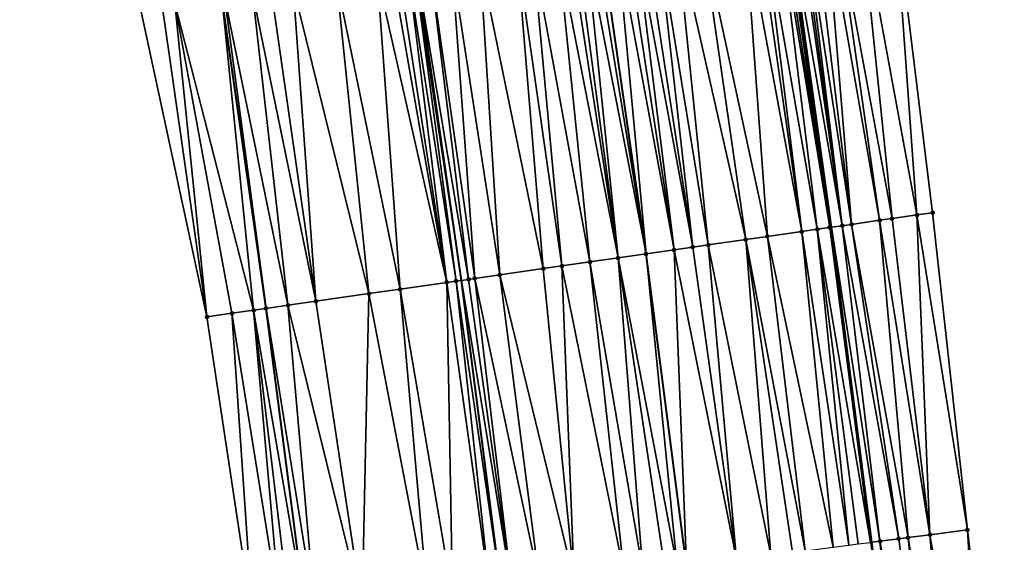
# Model space of a CAD drawing. Header units: feet. Extents: x 2004186 to 2014793, y 836912 to 864902.
# Tile 305 of 656: x 2010659 to 2010722, y 846685 to 846718. Entities that reach past the tile are written whole.
import ezdxf

# ---------------------------------------------------------------- set-up
doc = ezdxf.new("R2010")
doc.units = ezdxf.units.FT
doc.header["$LTSCALE"] = 100
doc.header["$MEASUREMENT"] = 0
for name, color, linetype, lineweight in [('EP_Travel Lane', 5, 'Continuous', 40), ('GPL_Skip Line', 2, 'Continuous', 40), ('Road Shots', 4, 'Continuous', 200), ('Road X-Section', 30, 'Continuous', 13)]:
    doc.layers.add(name, color=color, linetype=linetype, lineweight=lineweight)
doc.layers.add('I-77 SB_MM21-27-Surface-Border', color=7, linetype='Continuous')
doc.layers.add('I-77 SB_MM21-27-Surface-TIN', color=7, linetype='Continuous')

msp = doc.modelspace()

# ---------------------------------------------------------------- linework, layer by layer
at = {"layer": 'EP_Travel Lane'}
for points in [[(2010677.264115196, 846679.8957871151, 433.1142516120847), (2010674.736842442, 846699.3669876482, 433.2019053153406), (2010671.918678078, 846719.1672689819, 433.2887954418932), (2010669.100510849, 846738.9675704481, 433.3704934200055), (2010666.282339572, 846758.7679003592, 433.44465182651), (2010663.46416889, 846778.5682260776, 433.5199631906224), (2010660.486418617, 846798.082984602, 433.5868052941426), (2010657.443720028, 846817.8500829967, 433.6497154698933), (2010654.401015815, 846837.6172179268, 433.6997751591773), (2010651.358319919, 846857.3842988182, 433.7687299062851), (2010648.058648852, 846876.8005139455, 433.7910083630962), (2010644.69201647, 846896.5152054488, 433.823985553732), (2010641.325387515, 846916.2298768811, 433.8697861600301), (2010637.958757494, 846935.9445545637, 433.9117111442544), (2010634.370501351, 846955.1070964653, 433.9211570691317), (2010630.685063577, 846974.7646020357, 433.9494990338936), (2010626.999623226, 846994.4221213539, 433.9498742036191)], [(2010715.735963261, 846664.6658160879, 434.3752531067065), (2010713.237841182, 846684.5090044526, 434.4749568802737), (2010710.684523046, 846704.5247470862, 434.5855485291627), (2010707.855985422, 846724.3236801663, 434.6360939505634), (2010705.027466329, 846744.122483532, 434.7206027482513), (2010702.198945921, 846763.9212961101, 434.8027373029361), (2010699.370410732, 846783.7202121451, 434.8577235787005), (2010696.295187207, 846803.611508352, 434.9162993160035), (2010693.214281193, 846823.3727187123, 434.9740612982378), (2010690.13338168, 846843.133887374, 435.0463944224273), (2010687.052480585, 846862.8950661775, 435.1151451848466), (2010683.667127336, 846882.7581851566, 435.1482525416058), (2010680.285678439, 846902.4704163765, 435.1690204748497), (2010676.904234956, 846922.1826160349, 435.2100769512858), (2010673.522791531, 846941.8948153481, 435.2512900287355), (2010669.801309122, 846961.7875387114, 435.2640511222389), (2010666.119509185, 846981.4457389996, 435.2751564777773)]]:
    msp.add_polyline3d(points, dxfattribs=at)
at = {"layer": 'GPL_Skip Line'}
for points in [[(2010689.671370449, 846681.4867430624, 433.6147614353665), (2010687.142786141, 846701.1469352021, 433.692900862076), (2010684.294927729, 846720.9430096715, 433.7648871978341), (2010681.44706819, 846740.7390919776, 433.8348604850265), (2010678.599226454, 846760.5350505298, 433.9372402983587), (2010675.751368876, 846780.3311191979, 434.0107750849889), (2010672.714771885, 846799.9708357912, 434.0703447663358), (2010669.633122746, 846819.7319318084, 434.1279852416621), (2010666.551469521, 846839.4930540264, 434.1764418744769), (2010663.469819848, 846859.2541534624, 434.2328747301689), (2010660.154789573, 846878.8243072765, 434.2630681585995), (2010656.799110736, 846898.5408359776, 434.2936234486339), (2010653.443432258, 846918.2573625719, 434.3255015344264), (2010650.08775645, 846937.9738734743, 434.3675181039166), (2010646.490264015, 846957.3922642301, 434.3824924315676), (2010642.843041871, 846977.0569805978, 434.4017730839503), (2010639.195819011, 846996.7217008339, 434.413337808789)], [(2010701.458350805, 846682.9983243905, 434.0519981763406), (2010698.883065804, 846702.8314638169, 434.1350826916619), (2010696.039679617, 846722.6281430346, 434.2167407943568), (2010693.196283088, 846742.4248942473, 434.2795230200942), (2010690.352898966, 846762.2215590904, 434.3649498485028), (2010687.509509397, 846782.0182618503, 434.4404354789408), (2010684.477823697, 846801.7869623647, 434.498121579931), (2010681.424079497, 846821.5523482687, 434.5630126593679), (2010678.370330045, 846841.3177681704, 434.6160874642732), (2010675.316581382, 846861.08318297, 434.6709356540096), (2010672.030820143, 846880.8113186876, 434.6987747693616), (2010668.729318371, 846900.5369037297, 434.7364207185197), (2010665.427814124, 846920.2625035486, 434.7645872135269), (2010662.126313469, 846939.9880819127, 434.8065171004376), (2010658.425751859, 846959.6426882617, 434.8346404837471), (2010654.719709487, 846979.2963235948, 434.8327586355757)]]:
    msp.add_polyline3d(points, dxfattribs=at)
at = {"layer": 'I-77 SB_MM21-27-Surface-Border', "color": 3, "linetype": 'ByBlock', "lineweight": -2}
for points in [[(2010673.884149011, 846679.4623075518, 432.9953123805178), (2010670.968931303, 846698.8263281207, 433.0674297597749), (2010666.739734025, 846718.4241916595, 433.0905831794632), (2010663.698368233, 846738.1925145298, 433.1519247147), (2010660.063090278, 846757.8755828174, 433.2006553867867), (2010657.021733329, 846777.6438441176, 433.2781053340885), (2010653.840795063, 846797.0570058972, 433.3262892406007), (2010650.787043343, 846816.8224404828, 433.3743096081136), (2010647.535641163, 846836.5573088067, 433.4320947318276), (2010644.086575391, 846856.2616958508, 433.470451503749), (2010640.666767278, 846875.5638248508, 433.47801483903), (2010637.365264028, 846895.2894187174, 433.5099921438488), (2010634.063763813, 846915.0149944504, 433.5535251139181), (2010630.95951894, 846934.7735903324, 433.5939798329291), (2010627.962514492, 846953.8988942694, 433.6438019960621), (2010623.863398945, 846973.4784115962, 433.6356946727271), (2010621.729653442, 846993.4284968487, 433.7041223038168)], [(2010672.408039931, 846982.6314347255, 435.51408817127), (2010675.917543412, 846962.9407526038, 435.4873497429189), (2010680.076805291, 846942.9913875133, 435.4904594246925), (2010683.97008181, 846923.3648108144, 435.4765264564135), (2010687.468850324, 846903.672177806, 435.4792707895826), (2010690.967602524, 846883.979642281, 435.4195257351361), (2010694.291771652, 846864.012715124, 435.3930474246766), (2010697.543175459, 846844.2778362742, 435.338773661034), (2010700.79457517, 846824.5429839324, 435.2751938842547), (2010703.650661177, 846804.7470818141, 435.202900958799), (2010706.712832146, 846784.7736933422, 435.1420275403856), (2010709.556224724, 846764.9769696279, 435.0720572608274), (2010712.003667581, 846745.1234671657, 434.9785924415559), (2010714.649086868, 846725.2983431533, 434.8997823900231), (2010717.096534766, 846705.4448055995, 434.8155165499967), (2010719.312135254, 846685.2879506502, 434.7076173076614), (2010721.660792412, 846665.4255960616, 434.6020388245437)]]:
    msp.add_polyline3d(points, dxfattribs=at)
at = {"layer": 'I-77 SB_MM21-27-Surface-TIN', "color": 128, "linetype": 'ByBlock', "lineweight": -2}
for points in [[(2010712.47138822, 846724.9858872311, 434.8161016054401), (2010710.887611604, 846724.7586171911, 434.7629430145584), (2010714.522890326, 846705.0755435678, 434.7155602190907)], [(2010712.47138822, 846724.9858872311, 434.8161016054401), (2010716.106672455, 846705.3027752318, 434.778778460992), (2010714.649086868, 846725.2983431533, 434.8997823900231)], [(2010712.47138822, 846724.9858872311, 434.8161016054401), (2010714.522890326, 846705.0755435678, 434.7155602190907), (2010716.106672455, 846705.3027752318, 434.778778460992)], [(2010714.649086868, 846725.2983431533, 434.8997823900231), (2010716.106672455, 846705.3027752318, 434.778778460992), (2010717.096534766, 846705.4448055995, 434.8155165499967)], [(2010707.324096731, 846724.2473813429, 434.6114174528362), (2010706.334243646, 846724.1052867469, 434.5915177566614), (2010709.771554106, 846704.3937778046, 434.5444605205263)], [(2010707.522068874, 846724.275789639, 434.6181826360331), (2010707.324096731, 846724.2473813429, 434.6114174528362), (2010710.563447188, 846704.5073795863, 434.5797533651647)], [(2010707.324096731, 846724.2473813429, 434.6114174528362), (2010709.771554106, 846704.3937778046, 434.5444605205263), (2010710.563447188, 846704.5073795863, 434.5797533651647)], [(2010707.720042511, 846724.3041875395, 434.6276733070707), (2010707.522068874, 846724.275789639, 434.6181826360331), (2010710.563447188, 846704.5073795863, 434.5797533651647)], [(2010707.720042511, 846724.3041875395, 434.6276733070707), (2010710.684523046, 846704.5247470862, 434.5855485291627), (2010707.855985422, 846724.3236801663, 434.6360939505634)], [(2010707.720042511, 846724.3041875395, 434.6276733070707), (2010710.563447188, 846704.5073795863, 434.5797533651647), (2010710.684523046, 846704.5247470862, 434.5855485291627)], [(2010707.918017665, 846724.3325748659, 434.6399363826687), (2010707.855985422, 846724.3236801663, 434.6360939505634), (2010710.684523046, 846704.5247470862, 434.5855485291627)], [(2010708.511946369, 846724.4177142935, 434.6826381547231), (2010707.918017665, 846724.3325748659, 434.6399363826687), (2010711.3553417, 846704.6209714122, 434.6176565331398)], [(2010707.918017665, 846724.3325748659, 434.6399363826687), (2010710.684523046, 846704.5247470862, 434.5855485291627), (2010711.3553417, 846704.6209714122, 434.6176565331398)], [(2010708.709921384, 846724.4461025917, 434.6946463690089), (2010708.511946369, 846724.4177142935, 434.6826381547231), (2010711.3553417, 846704.6209714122, 434.6176565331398)], [(2010708.907895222, 846724.4744990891, 434.7045049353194), (2010708.709921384, 846724.4461025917, 434.6946463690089), (2010711.3553417, 846704.6209714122, 434.6176565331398)], [(2010709.501812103, 846724.5597208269, 434.7256263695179), (2010708.907895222, 846724.4744990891, 434.7045049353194), (2010711.949258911, 846704.7061908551, 434.6393788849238)], [(2010708.907895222, 846724.4744990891, 434.7045049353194), (2010711.3553417, 846704.6209714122, 434.6176565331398), (2010711.949258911, 846704.7061908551, 434.6393788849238)], [(2010710.293697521, 846724.6733759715, 434.746929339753), (2010709.501812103, 846724.5597208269, 434.7256263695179), (2010711.949258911, 846704.7061908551, 434.6393788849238)], [(2010710.887611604, 846724.7586171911, 434.7629430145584), (2010710.293697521, 846724.6733759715, 434.746929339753), (2010713.731001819, 846704.9619099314, 434.6886191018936)], [(2010710.293697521, 846724.6733759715, 434.746929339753), (2010711.949258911, 846704.7061908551, 434.6393788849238), (2010713.731001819, 846704.9619099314, 434.6886191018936)], [(2010710.887611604, 846724.7586171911, 434.7629430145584), (2010713.731001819, 846704.9619099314, 434.6886191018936), (2010714.522890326, 846705.0755435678, 434.7155602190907)], [(2010702.374799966, 846723.537126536, 434.4547175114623), (2010700.79102081, 846723.3098741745, 434.3969238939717), (2010705.218188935, 846703.7404279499, 434.3781298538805)], [(2010705.146410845, 846723.9348365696, 434.5510319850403), (2010702.374799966, 846723.537126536, 434.4547175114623), (2010706.60399372, 846703.9392875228, 434.4250908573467)], [(2010702.374799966, 846723.537126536, 434.4547175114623), (2010705.218188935, 846703.7404279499, 434.3781298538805), (2010706.60399372, 846703.9392875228, 434.4250908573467)], [(2010705.938300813, 846724.0484600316, 434.5806415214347), (2010705.146410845, 846723.9348365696, 434.5510319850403), (2010708.781692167, 846704.2517448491, 434.5084008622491)], [(2010705.146410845, 846723.9348365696, 434.5510319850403), (2010706.60399372, 846703.9392875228, 434.4250908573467), (2010708.781692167, 846704.2517448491, 434.5084008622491)], [(2010706.334243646, 846724.1052867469, 434.5915177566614), (2010705.938300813, 846724.0484600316, 434.5806415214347), (2010708.781692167, 846704.2517448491, 434.5084008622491)], [(2010706.334243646, 846724.1052867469, 434.5915177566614), (2010708.781692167, 846704.2517448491, 434.5084008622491), (2010709.771554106, 846704.3937778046, 434.5444605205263)], [(2010698.217376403, 846722.940611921, 434.2970225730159), (2010697.623461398, 846722.855377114, 434.2793276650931), (2010700.664814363, 846703.0871435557, 434.194636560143)], [(2010698.811294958, 846723.0258220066, 434.3211990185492), (2010698.217376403, 846722.940611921, 434.2970225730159), (2010701.852651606, 846703.2575627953, 434.2432322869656)], [(2010698.217376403, 846722.940611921, 434.2970225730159), (2010700.664814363, 846703.0871435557, 434.194636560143), (2010701.852651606, 846703.2575627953, 434.2432322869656)], [(2010699.60318727, 846723.1394291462, 434.3550881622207), (2010698.811294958, 846723.0258220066, 434.3211990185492), (2010701.852651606, 846703.2575627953, 434.2432322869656)], [(2010700.79102081, 846723.3098741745, 434.3969238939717), (2010699.60318727, 846723.1394291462, 434.3550881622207), (2010702.842517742, 846703.3995665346, 434.2869519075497)], [(2010699.60318727, 846723.1394291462, 434.3550881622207), (2010701.852651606, 846703.2575627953, 434.2432322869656), (2010702.842517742, 846703.3995665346, 434.2869519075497)], [(2010700.79102081, 846723.3098741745, 434.3969238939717), (2010702.842517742, 846703.3995665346, 434.2869519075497), (2010705.218188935, 846703.7404279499, 434.3781298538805)], [(2010694.059960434, 846722.3440444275, 434.1531915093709), (2010693.268069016, 846722.2304310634, 434.120934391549), (2010697.101312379, 846702.5758179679, 434.0666435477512)], [(2010694.455903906, 846722.4008666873, 434.1652358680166), (2010694.059960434, 846722.3440444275, 434.1531915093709), (2010697.101312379, 846702.5758179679, 434.0666435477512)], [(2010695.049816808, 846722.4861161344, 434.1790923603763), (2010694.455903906, 846722.4008666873, 434.1652358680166), (2010697.101312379, 846702.5758179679, 434.0666435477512)], [(2010695.643733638, 846722.5713382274, 434.2001207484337), (2010695.049816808, 846722.4861161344, 434.1790923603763), (2010698.883065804, 846702.8314638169, 434.1350826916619)], [(2010695.049816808, 846722.4861161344, 434.1790923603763), (2010697.101312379, 846702.5758179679, 434.0666435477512), (2010698.883065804, 846702.8314638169, 434.1350826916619)], [(2010695.643733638, 846722.5713382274, 434.2001207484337), (2010698.883065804, 846702.8314638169, 434.1350826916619), (2010696.039679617, 846722.6281430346, 434.2167407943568)], [(2010697.029544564, 846722.7701550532, 434.2582909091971), (2010696.039679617, 846722.6281430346, 434.2167407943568), (2010698.883065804, 846702.8314638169, 434.1350826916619)], [(2010697.623461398, 846722.855377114, 434.2793276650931), (2010697.029544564, 846722.7701550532, 434.2582909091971), (2010700.664814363, 846703.0871435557, 434.194636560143)], [(2010697.029544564, 846722.7701550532, 434.2582909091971), (2010698.883065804, 846702.8314638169, 434.1350826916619), (2010700.664814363, 846703.0871435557, 434.194636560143)], [(2010690.694415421, 846721.8612327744, 434.0042627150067), (2010688.318746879, 846721.5203529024, 433.9179208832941), (2010692.349967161, 846701.8941148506, 433.8791191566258)], [(2010691.684280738, 846722.0032422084, 434.046490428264), (2010690.694415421, 846721.8612327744, 434.0042627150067), (2010693.537799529, 846702.0645680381, 433.9188142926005)], [(2010690.694415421, 846721.8612327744, 434.0042627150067), (2010692.349967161, 846701.8941148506, 433.8791191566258), (2010693.537799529, 846702.0645680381, 433.9188142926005)], [(2010693.268069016, 846722.2304310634, 434.120934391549), (2010691.684280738, 846722.0032422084, 434.046490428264), (2010695.319554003, 846702.3202065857, 433.9891677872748)], [(2010691.684280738, 846722.0032422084, 434.046490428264), (2010693.537799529, 846702.0645680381, 433.9188142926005), (2010695.319554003, 846702.3202065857, 433.9891677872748)], [(2010693.268069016, 846722.2304310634, 434.120934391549), (2010695.319554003, 846702.3202065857, 433.9891677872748), (2010697.101312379, 846702.5758179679, 434.0666435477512)], [(2010685.151188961, 846721.0658454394, 433.8030520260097), (2010684.294927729, 846720.9430096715, 433.7648871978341), (2010687.59863583, 846701.2123150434, 433.7169451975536)], [(2010686.536994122, 846721.2647023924, 433.8507016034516), (2010685.151188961, 846721.0658454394, 433.8030520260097), (2010687.994581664, 846701.2691208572, 433.7333009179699)], [(2010685.151188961, 846721.0658454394, 433.8030520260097), (2010687.59863583, 846701.2123150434, 433.7169451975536), (2010687.994581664, 846701.2691208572, 433.7333009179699)], [(2010688.318746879, 846721.5203529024, 433.9179208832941), (2010686.536994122, 846721.2647023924, 433.8507016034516), (2010689.578355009, 846701.4964136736, 433.78048603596)], [(2010686.536994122, 846721.2647023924, 433.8507016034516), (2010687.994581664, 846701.2691208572, 433.7333009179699), (2010689.578355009, 846701.4964136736, 433.78048603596)], [(2010688.318746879, 846721.5203529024, 433.9179208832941), (2010689.578355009, 846701.4964136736, 433.78048603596), (2010692.349967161, 846701.8941148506, 433.8791191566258)], [(2010681.785651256, 846720.5829829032, 433.6674638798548), (2010679.212001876, 846720.2137552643, 433.5584872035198), (2010683.243225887, 846700.5874912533, 433.5265025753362)], [(2010682.775519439, 846720.7249723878, 433.7149220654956), (2010681.785651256, 846720.5829829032, 433.6674638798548), (2010686.21281811, 846701.0135455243, 433.6463736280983)], [(2010681.785651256, 846720.5829829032, 433.6674638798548), (2010683.243225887, 846700.5874912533, 433.5265025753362), (2010686.21281811, 846701.0135455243, 433.6463736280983)], [(2010683.171463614, 846720.7817897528, 433.7282497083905), (2010682.775519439, 846720.7249723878, 433.7149220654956), (2010686.21281811, 846701.0135455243, 433.6463736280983)], [(2010683.765377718, 846720.8670308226, 433.7443026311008), (2010683.171463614, 846720.7817897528, 433.7282497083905), (2010686.21281811, 846701.0135455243, 433.6463736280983)], [(2010684.161322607, 846720.9238432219, 433.7589322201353), (2010683.765377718, 846720.8670308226, 433.7443026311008), (2010686.8067392, 846701.0987379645, 433.6751756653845)], [(2010683.765377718, 846720.8670308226, 433.7443026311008), (2010686.21281811, 846701.0135455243, 433.6463736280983), (2010686.8067392, 846701.0987379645, 433.6751756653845)], [(2010684.161322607, 846720.9238432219, 433.7589322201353), (2010687.142786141, 846701.1469352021, 433.692900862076), (2010684.294927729, 846720.9430096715, 433.7648871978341)], [(2010684.161322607, 846720.9238432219, 433.7589322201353), (2010686.8067392, 846701.0987379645, 433.6751756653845), (2010687.142786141, 846701.1469352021, 433.692900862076)], [(2010687.59863583, 846701.2123150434, 433.7169451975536), (2010684.294927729, 846720.9430096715, 433.7648871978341), (2010687.142786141, 846701.1469352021, 433.692900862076)], [(2010676.440387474, 846719.8160697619, 433.455741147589), (2010675.054580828, 846719.6172231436, 433.4053820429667), (2010677.897967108, 846699.8205432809, 433.3239183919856)], [(2010679.212001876, 846720.2137552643, 433.5584872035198), (2010676.440387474, 846719.8160697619, 433.455741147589), (2010681.263499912, 846700.3034399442, 433.4505549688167)], [(2010676.440387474, 846719.8160697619, 433.455741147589), (2010677.897967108, 846699.8205432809, 433.3239183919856), (2010681.263499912, 846700.3034399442, 433.4505549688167)], [(2010679.212001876, 846720.2137552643, 433.5584872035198), (2010681.263499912, 846700.3034399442, 433.4505549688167), (2010683.243225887, 846700.5874912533, 433.5265025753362)], [(2010668.91743721, 846718.7366159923, 433.1825461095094), (2010673.93851691, 846699.2524284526, 433.1752244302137), (2010671.918678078, 846719.1672689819, 433.2887954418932)], [(2010672.084993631, 846719.1911338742, 433.2946833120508), (2010671.918678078, 846719.1672689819, 433.2887954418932), (2010674.736842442, 846699.3669876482, 433.2019053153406)], [(2010674.730405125, 846699.3660641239, 433.2016319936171), (2010674.736842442, 846699.3669876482, 433.2019053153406), (2010671.918678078, 846719.1672689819, 433.2887954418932)], [(2010674.730405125, 846699.3660641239, 433.2016319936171), (2010671.918678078, 846719.1672689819, 433.2887954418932), (2010673.93851691, 846699.2524284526, 433.1752244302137)], [(2010673.866746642, 846719.4467826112, 433.3623674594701), (2010672.084993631, 846719.1911338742, 433.2946833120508), (2010676.116216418, 846699.5648783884, 433.26047208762)], [(2010672.084993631, 846719.1911338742, 433.2946833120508), (2010674.736842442, 846699.3669876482, 433.2019053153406), (2010676.116216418, 846699.5648783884, 433.26047208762)], [(2010675.054580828, 846719.6172231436, 433.4053820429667), (2010673.866746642, 846719.4467826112, 433.3623674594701), (2010677.897967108, 846699.8205432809, 433.3239183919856)], [(2010673.866746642, 846719.4467826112, 433.3623674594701), (2010676.116216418, 846699.5648783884, 433.26047208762), (2010677.897967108, 846699.8205432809, 433.3239183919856)], [(2010668.125545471, 846718.6230048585, 433.1497042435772), (2010666.739734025, 846718.4241916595, 433.0905831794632), (2010670.968931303, 846698.8263281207, 433.0674297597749)], [(2010668.91743721, 846718.7366159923, 433.1825461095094), (2010668.125545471, 846718.6230048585, 433.1497042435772), (2010670.968931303, 846698.8263281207, 433.0674297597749)], [(2010668.91743721, 846718.7366159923, 433.1825461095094), (2010672.55271184, 846699.0535708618, 433.12774379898), (2010673.93851691, 846699.2524284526, 433.1752244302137)], [(2010668.91743721, 846718.7366159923, 433.1825461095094), (2010670.968931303, 846698.8263281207, 433.0674297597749), (2010672.55271184, 846699.0535708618, 433.12774379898)], [(2010716.106672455, 846705.3027752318, 434.778778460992), (2010719.312135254, 846685.2879506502, 434.7076173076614), (2010717.096534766, 846705.4448055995, 434.8155165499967)], [(2010713.731001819, 846704.9619099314, 434.6886191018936), (2010711.949258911, 846704.7061908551, 434.6393788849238), (2010715.543002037, 846684.8045924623, 434.5674424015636)], [(2010714.522890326, 846705.0755435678, 434.7155602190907), (2010713.731001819, 846704.9619099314, 434.6886191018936), (2010716.931633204, 846684.982647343, 434.6249576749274)], [(2010713.731001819, 846704.9619099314, 434.6886191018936), (2010715.543002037, 846684.8045924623, 434.5674424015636), (2010716.931633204, 846684.982647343, 434.6249576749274)], [(2010716.106672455, 846705.3027752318, 434.778778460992), (2010714.522890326, 846705.0755435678, 434.7155602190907), (2010716.931633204, 846684.982647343, 434.6249576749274)], [(2010716.106672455, 846705.3027752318, 434.778778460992), (2010716.931633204, 846684.982647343, 434.6249576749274), (2010719.312135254, 846685.2879506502, 434.7076173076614)], [(2010708.781692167, 846704.2517448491, 434.5084008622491), (2010706.60399372, 846703.9392875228, 434.4250908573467), (2010710.781993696, 846684.1940188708, 434.3941929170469)], [(2010709.771554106, 846704.3937778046, 434.5444605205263), (2010708.781692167, 846704.2517448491, 434.5084008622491), (2010711.773872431, 846684.3212061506, 434.4340211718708)], [(2010708.781692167, 846704.2517448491, 434.5084008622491), (2010710.781993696, 846684.1940188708, 434.3941929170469), (2010711.773872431, 846684.3212061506, 434.4340211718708)], [(2010710.563447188, 846704.5073795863, 434.5797533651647), (2010709.771554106, 846704.3937778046, 434.5444605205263), (2010713.162493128, 846684.4993425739, 434.4719546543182)], [(2010709.771554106, 846704.3937778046, 434.5444605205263), (2010712.368995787, 846684.3975487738, 434.4506525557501), (2010713.162493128, 846684.4993425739, 434.4719546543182)], [(2010709.771554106, 846704.3937778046, 434.5444605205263), (2010711.773872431, 846684.3212061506, 434.4340211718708), (2010712.368995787, 846684.3975487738, 434.4506525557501)], [(2010710.563447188, 846704.5073795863, 434.5797533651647), (2010713.237841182, 846684.5090044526, 434.4749568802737), (2010710.684523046, 846704.5247470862, 434.5855485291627)], [(2010710.563447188, 846704.5073795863, 434.5797533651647), (2010713.162493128, 846684.4993425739, 434.4719546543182), (2010713.237841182, 846684.5090044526, 434.4749568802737)], [(2010711.3553417, 846704.6209714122, 434.6176565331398), (2010710.684523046, 846704.5247470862, 434.5855485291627), (2010713.75762027, 846684.575655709, 434.4956673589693)], [(2010713.75762027, 846684.575655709, 434.4956673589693), (2010710.684523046, 846704.5247470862, 434.5855485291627), (2010713.237841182, 846684.5090044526, 434.4749568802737)], [(2010711.949258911, 846704.7061908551, 434.6393788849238), (2010711.3553417, 846704.6209714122, 434.6176565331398), (2010714.947875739, 846684.728272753, 434.5453084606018)], [(2010711.3553417, 846704.6209714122, 434.6176565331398), (2010713.75762027, 846684.575655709, 434.4956673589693), (2010714.947875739, 846684.728272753, 434.5453084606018)], [(2010711.949258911, 846704.7061908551, 434.6393788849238), (2010714.947875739, 846684.728272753, 434.5453084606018), (2010715.543002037, 846684.8045924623, 434.5674424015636)], [(2010705.218188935, 846703.7404279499, 434.3781298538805), (2010702.842517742, 846703.3995665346, 434.2869519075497), (2010706.814487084, 846683.6852049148, 434.2504498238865)], [(2010706.60399372, 846703.9392875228, 434.4250908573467), (2010705.218188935, 846703.7404279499, 434.3781298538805), (2010708.996618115, 846683.9650339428, 434.3339866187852)], [(2010705.218188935, 846703.7404279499, 434.3781298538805), (2010708.203117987, 846683.8632618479, 434.3074722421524), (2010708.996618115, 846683.9650339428, 434.3339866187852)], [(2010705.218188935, 846703.7404279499, 434.3781298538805), (2010706.814487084, 846683.6852049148, 434.2504498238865), (2010708.203117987, 846683.8632618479, 434.3074722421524)], [(2010706.60399372, 846703.9392875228, 434.4250908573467), (2010708.996618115, 846683.9650339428, 434.3339866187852), (2010710.781993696, 846684.1940188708, 434.3941929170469)], [(2010700.664814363, 846703.0871435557, 434.194636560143), (2010698.883065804, 846702.8314638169, 434.1350826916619), (2010701.458350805, 846682.9983243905, 434.0519981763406)], [(2010701.852651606, 846703.2575627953, 434.2432322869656), (2010700.664814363, 846703.0871435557, 434.194636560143), (2010704.63235541, 846683.4053808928, 434.1657108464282)], [(2010700.664814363, 846703.0871435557, 434.194636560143), (2010701.458350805, 846682.9983243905, 434.0519981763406), (2010704.63235541, 846683.4053808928, 434.1657108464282)], [(2010702.842517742, 846703.3995665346, 434.2869519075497), (2010701.852651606, 846703.2575627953, 434.2432322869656), (2010704.63235541, 846683.4053808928, 434.1657108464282)], [(2010702.842517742, 846703.3995665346, 434.2869519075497), (2010704.63235541, 846683.4053808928, 434.1657108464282), (2010706.814487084, 846683.6852049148, 434.2504498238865)], [(2010695.319554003, 846702.3202065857, 433.9891677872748), (2010693.537799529, 846702.0645680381, 433.9188142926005), (2010697.490833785, 846682.4895914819, 433.8887922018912)], [(2010697.101312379, 846702.5758179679, 434.0666435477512), (2010695.319554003, 846702.3202065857, 433.9891677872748), (2010698.681089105, 846682.642209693, 433.9381529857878)], [(2010695.319554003, 846702.3202065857, 433.9891677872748), (2010697.490833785, 846682.4895914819, 433.8887922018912), (2010698.681089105, 846682.642209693, 433.9381529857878)], [(2010697.101312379, 846702.5758179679, 434.0666435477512), (2010700.863224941, 846682.9220012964, 434.0306770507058), (2010698.883065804, 846702.8314638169, 434.1350826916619)], [(2010697.101312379, 846702.5758179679, 434.0666435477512), (2010700.069723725, 846682.8202376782, 434.0021270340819), (2010700.863224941, 846682.9220012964, 434.0306770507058)], [(2010697.101312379, 846702.5758179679, 434.0666435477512), (2010698.681089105, 846682.642209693, 433.9381529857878), (2010700.069723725, 846682.8202376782, 434.0021270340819)], [(2010700.863224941, 846682.9220012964, 434.0306770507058), (2010701.458350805, 846682.9983243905, 434.0519981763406), (2010698.883065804, 846702.8314638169, 434.1350826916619)], [(2010692.349967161, 846701.8941148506, 433.8791191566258), (2010689.578355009, 846701.4964136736, 433.78048603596), (2010694.31683048, 846682.0825248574, 433.7775102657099)], [(2010693.537799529, 846702.0645680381, 433.9188142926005), (2010692.349967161, 846701.8941148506, 433.8791191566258), (2010694.31683048, 846682.0825248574, 433.7775102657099)], [(2010693.537799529, 846702.0645680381, 433.9188142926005), (2010694.31683048, 846682.0825248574, 433.7775102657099), (2010697.490833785, 846682.4895914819, 433.8887922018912)], [(2010686.21281811, 846701.0135455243, 433.6463736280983), (2010683.243225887, 846700.5874912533, 433.5265025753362), (2010686.580181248, 846681.0904259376, 433.4760081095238)], [(2010686.8067392, 846701.0987379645, 433.6751756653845), (2010686.21281811, 846701.0135455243, 433.6463736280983), (2010688.960697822, 846681.395616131, 433.5858311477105)], [(2010686.21281811, 846701.0135455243, 433.6463736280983), (2010686.580181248, 846681.0904259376, 433.4760081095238), (2010688.960697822, 846681.395616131, 433.5858311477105)], [(2010686.8067392, 846701.0987379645, 433.6751756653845), (2010689.671370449, 846681.4867430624, 433.6147614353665), (2010687.142786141, 846701.1469352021, 433.692900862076)], [(2010686.8067392, 846701.0987379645, 433.6751756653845), (2010688.960697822, 846681.395616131, 433.5858311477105), (2010689.671370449, 846681.4867430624, 433.6147614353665)], [(2010687.59863583, 846701.2123150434, 433.7169451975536), (2010687.142786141, 846701.1469352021, 433.692900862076), (2010690.349328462, 846681.5736751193, 433.6423599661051)], [(2010690.349328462, 846681.5736751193, 433.6423599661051), (2010687.142786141, 846701.1469352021, 433.692900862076), (2010689.671370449, 846681.4867430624, 433.6147614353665)], [(2010687.994581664, 846701.2691208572, 433.7333009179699), (2010687.59863583, 846701.2123150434, 433.7169451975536), (2010690.349328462, 846681.5736751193, 433.6423599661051)], [(2010689.578355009, 846701.4964136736, 433.78048603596), (2010687.994581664, 846701.2691208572, 433.7333009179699), (2010692.134705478, 846681.8026488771, 433.7052486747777)], [(2010687.994581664, 846701.2691208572, 433.7333009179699), (2010690.349328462, 846681.5736751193, 433.6423599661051), (2010692.134705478, 846681.8026488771, 433.7052486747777)], [(2010689.578355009, 846701.4964136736, 433.78048603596), (2010692.134705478, 846681.8026488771, 433.7052486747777), (2010694.31683048, 846682.0825248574, 433.7775102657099)], [(2010683.243225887, 846700.5874912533, 433.5265025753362), (2010681.263499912, 846700.3034399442, 433.4505549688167), (2010684.99317587, 846680.8869216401, 433.4133994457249)], [(2010683.243225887, 846700.5874912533, 433.5265025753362), (2010684.99317587, 846680.8869216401, 433.4133994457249), (2010686.580181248, 846681.0904259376, 433.4760081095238)], [(2010677.897967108, 846699.8205432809, 433.3239183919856), (2010676.116216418, 846699.5648783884, 433.26047208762), (2010680.827288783, 846680.3527070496, 433.2528483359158)], [(2010681.263499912, 846700.3034399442, 433.4505549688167), (2010677.897967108, 846699.8205432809, 433.3239183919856), (2010680.827288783, 846680.3527070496, 433.2528483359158)], [(2010681.263499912, 846700.3034399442, 433.4505549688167), (2010680.827288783, 846680.3527070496, 433.2528483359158), (2010684.99317587, 846680.8869216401, 433.4133994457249)], [(2010673.93851691, 846699.2524284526, 433.1752244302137), (2010672.55271184, 846699.0535708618, 433.12774379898), (2010675.669532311, 846679.6912323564, 433.0699567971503)], [(2010674.730405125, 846699.3660641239, 433.2016319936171), (2010673.93851691, 846699.2524284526, 433.1752244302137), (2010677.25652776, 846679.8948139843, 433.1139951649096)], [(2010673.93851691, 846699.2524284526, 433.1752244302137), (2010676.264657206, 846679.7675629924, 433.0894668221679), (2010677.25652776, 846679.8948139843, 433.1139951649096)], [(2010673.93851691, 846699.2524284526, 433.1752244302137), (2010675.669532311, 846679.6912323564, 433.0699567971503), (2010676.264657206, 846679.7675629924, 433.0894668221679)], [(2010674.730405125, 846699.3660641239, 433.2016319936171), (2010677.264115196, 846679.8957871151, 433.1142516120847), (2010674.736842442, 846699.3669876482, 433.2019053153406)], [(2010674.730405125, 846699.3660641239, 433.2016319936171), (2010677.25652776, 846679.8948139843, 433.1139951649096), (2010677.264115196, 846679.8957871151, 433.1142516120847)], [(2010676.116216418, 846699.5648783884, 433.26047208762), (2010674.736842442, 846699.3669876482, 433.2019053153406), (2010677.851652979, 846679.9711421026, 433.1341097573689)], [(2010677.851652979, 846679.9711421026, 433.1341097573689), (2010674.736842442, 846699.3669876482, 433.2019053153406), (2010677.264115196, 846679.8957871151, 433.1142516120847)], [(2010676.116216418, 846699.5648783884, 433.26047208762), (2010677.851652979, 846679.9711421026, 433.1341097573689), (2010680.827288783, 846680.3527070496, 433.2528483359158)], [(2010672.55271184, 846699.0535708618, 433.12774379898), (2010670.968931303, 846698.8263281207, 433.0674297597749), (2010673.884149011, 846679.4623075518, 432.9953123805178)], [(2010672.55271184, 846699.0535708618, 433.12774379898), (2010673.884149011, 846679.4623075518, 432.9953123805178), (2010675.669532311, 846679.6912323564, 433.0699567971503)], [(2010714.947875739, 846684.728272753, 434.5453084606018), (2010713.75762027, 846684.575655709, 434.4956673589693), (2010717.494906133, 846664.8913751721, 434.4430003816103)], [(2010715.543002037, 846684.8045924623, 434.5674424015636), (2010714.947875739, 846684.728272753, 434.5453084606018), (2010717.494906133, 846664.8913751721, 434.4430003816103)], [(2010716.931633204, 846684.982647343, 434.6249576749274), (2010715.543002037, 846684.8045924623, 434.5674424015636), (2010718.685159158, 846665.0440112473, 434.4880712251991)], [(2010715.543002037, 846684.8045924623, 434.5674424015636), (2010717.494906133, 846664.8913751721, 434.4430003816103), (2010718.685159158, 846665.0440112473, 434.4880712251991)], [(2010716.931633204, 846684.982647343, 434.6249576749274), (2010720.470538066, 846665.2729702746, 434.5544973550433), (2010719.312135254, 846685.2879506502, 434.7076173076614)], [(2010716.931633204, 846684.982647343, 434.6249576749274), (2010719.478662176, 846665.1457608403, 434.5199892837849), (2010720.470538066, 846665.2729702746, 434.5544973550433)], [(2010716.931633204, 846684.982647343, 434.6249576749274), (2010718.685159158, 846665.0440112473, 434.4880712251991), (2010719.478662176, 846665.1457608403, 434.5199892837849)], [(2010719.312135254, 846685.2879506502, 434.7076173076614), (2010720.470538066, 846665.2729702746, 434.5544973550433), (2010721.660792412, 846665.4255960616, 434.6020388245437)], [(2010713.162493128, 846684.4993425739, 434.4719546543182), (2010715.735963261, 846664.6658160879, 434.3752531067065), (2010713.237841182, 846684.5090044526, 434.4749568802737)], [(2010713.75762027, 846684.575655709, 434.4956673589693), (2010713.237841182, 846684.5090044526, 434.4749568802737), (2010715.735963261, 846664.6658160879, 434.3752531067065)], [(2010713.75762027, 846684.575655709, 434.4956673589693), (2010715.735963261, 846664.6658160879, 434.3752531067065), (2010717.494906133, 846664.8913751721, 434.4430003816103)]]:
    msp.add_3dface(points, dxfattribs=at)
at = {"layer": 'Road Shots', "lineweight": 100}
for p in [(2010717.096534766, 846705.4448055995, 434.8155165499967), (2010713.731001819, 846704.9619099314, 434.6886191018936), (2010714.522890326, 846705.0755435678, 434.7155602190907), (2010716.106672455, 846705.3027752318, 434.778778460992), (2010708.781692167, 846704.2517448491, 434.5084008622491), (2010709.771554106, 846704.3937778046, 434.5444605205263), (2010710.563447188, 846704.5073795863, 434.5797533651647), (2010711.3553417, 846704.6209714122, 434.6176565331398), (2010711.949258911, 846704.7061908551, 434.6393788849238), (2010705.218188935, 846703.7404279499, 434.3781298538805), (2010706.60399372, 846703.9392875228, 434.4250908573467), (2010700.664814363, 846703.0871435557, 434.194636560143), (2010701.852651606, 846703.2575627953, 434.2432322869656), (2010702.842517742, 846703.3995665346, 434.2869519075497), (2010695.319554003, 846702.3202065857, 433.9891677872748), (2010697.101312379, 846702.5758179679, 434.0666435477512), (2010698.883065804, 846702.831463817, 434.1350826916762), (2010692.349967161, 846701.8941148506, 433.8791191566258), (2010693.537799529, 846702.0645680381, 433.9188142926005), (2010686.21281811, 846701.0135455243, 433.6463736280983), (2010686.8067392, 846701.0987379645, 433.6751756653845), (2010687.59863583, 846701.2123150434, 433.7169451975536), (2010687.994581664, 846701.2691208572, 433.7333009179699), (2010689.578355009, 846701.4964136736, 433.78048603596), (2010683.243225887, 846700.5874912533, 433.5265025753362), (2010677.897967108, 846699.8205432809, 433.3239183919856), (2010681.263499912, 846700.3034399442, 433.4505549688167), (2010673.93851691, 846699.2524284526, 433.1752244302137), (2010674.730405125, 846699.3660641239, 433.2016319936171), (2010676.116216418, 846699.5648783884, 433.26047208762), (2010670.968931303, 846698.8263281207, 433.0674297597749), (2010672.55271184, 846699.0535708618, 433.12774379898), (2010714.947875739, 846684.728272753, 434.5453084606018), (2010715.543002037, 846684.8045924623, 434.5674424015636), (2010716.931633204, 846684.982647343, 434.6249576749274), (2010719.312135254, 846685.2879506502, 434.7076173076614), (2010713.75762027, 846684.575655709, 434.4956673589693)]:
    msp.add_point(p, dxfattribs=at)
at = {"layer": 'Road X-Section', "extrusion": (-0.1421694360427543, 0.9898348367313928, 0.003853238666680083), "elevation": 552237.7055108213, "flags": 128}
msp.add_lwpolyline([(-2110622.533627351, -1694.848832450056), (-2110624.133627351, -1694.788517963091), (-2110625.533627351, -1694.741036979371), (-2110626.333627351, -1694.714629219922), (-2110627.733627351, -1694.655788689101), (-2110629.533627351, -1694.592341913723), (-2110632.933627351, -1694.465704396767), (-2110634.933627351, -1694.389756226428), (-2110637.933627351, -1694.269884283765), (-2110638.533627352, -1694.241082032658), (-2110639.333627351, -1694.1993121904), (-2110639.733627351, -1694.182956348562), (-2110641.333627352, -1694.135770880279), (-2110644.133627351, -1694.03713702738), (-2110645.333627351, -1693.997441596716), (-2110647.133627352, -1693.927087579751), (-2110648.933627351, -1693.849611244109), (-2110650.733627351, -1693.781171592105), (-2110652.533627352, -1693.721617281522), (-2110653.733627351, -1693.673021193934), (-2110654.733627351, -1693.629301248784), (-2110657.133627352, -1693.538122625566), (-2110658.533627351, -1693.49116127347), (-2110660.733627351, -1693.40785065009), (-2110661.733627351, -1693.371790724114), (-2110662.533627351, -1693.336497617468), (-2110663.333627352, -1693.298594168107), (-2110663.933627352, -1693.276871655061), (-2110665.733627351, -1693.227631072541), (-2110666.533627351, -1693.200689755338), (-2110668.133627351, -1693.137471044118), (-2110669.133627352, -1693.100732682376)], dxfattribs=at)
at = {"layer": 'Road X-Section', "extrusion": (-0.1273520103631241, 0.9918486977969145, 0.004198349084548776), "elevation": 583716.3786756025, "flags": 128}
msp.add_lwpolyline([(-2102129.131633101, -2017.667593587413), (-2102130.931633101, -2017.592948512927), (-2102131.531633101, -2017.573438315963), (-2102132.5316331, -2017.548909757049), (-2102133.131633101, -2017.528794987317), (-2102136.131633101, -2017.410055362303), (-2102140.331633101, -2017.249502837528), (-2102141.931633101, -2017.186893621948), (-2102144.331633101, -2017.077069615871), (-2102145.731633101, -2017.020540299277), (-2102147.531633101, -2016.957651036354), (-2102149.731633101, -2016.885388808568), (-2102152.931633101, -2016.774105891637), (-2102154.131633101, -2016.724744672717), (-2102155.531633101, -2016.660770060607), (-2102156.331633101, -2016.632219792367), (-2102160.131633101, -2016.497184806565), (-2102162.331633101, -2016.412445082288), (-2102163.731633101, -2016.355422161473), (-2102164.531633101, -2016.328907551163), (-2102166.331633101, -2016.268700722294), (-2102167.331633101, -2016.228872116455), (-2102167.931633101, -2016.212240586), (-2102168.731633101, -2016.190938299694), (-2102169.331633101, -2016.167225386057), (-2102170.531633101, -2016.117583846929), (-2102171.131633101, -2016.095449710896), (-2102172.531633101, -2016.037933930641), (-2102174.931633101, -2015.955273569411)], dxfattribs=at)

doc.saveas('drawing.dxf')
